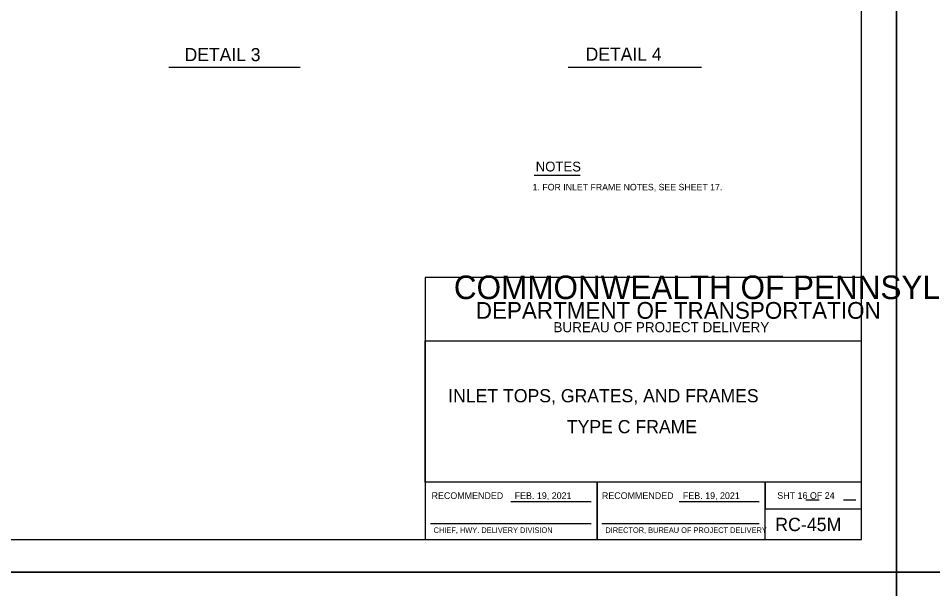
# Model space of a CAD drawing. Extents: x 2087776 to 2104538, y 970919 to 982612.
# Drawn here: x 2094733 to 2096108, y 974792 to 975650 of the extents above; entities that cross this region are included whole.
import ezdxf

# ---------------------------------------------------------------- set-up
doc = ezdxf.new("R2010")
doc.units = 0
doc.layers.add('1', color=7, linetype='Continuous')
doc.layers.add('PLT-BNDY', color=7, linetype='Continuous')

msp = doc.modelspace()

# ---------------------------------------------------------------- linework, layer by layer
at = {"layer": '1'}
for p, q in [((2094959.2, 975576.2), (2095156.5, 975576.2)), ((2095559.8, 975576.2), (2095759.8, 975576.2)), ((2095508.6, 975413.7), (2095577.8, 975413.7)), ((2095473.5, 974923.2), (2095594, 974923.2)), ((2095726.2, 974923.2), (2095846.6, 974923.2)), ((2095916.8, 974925.9), (2095937, 974925.9)), ((2095973.4, 974925.9), (2095992.2, 974925.9)), ((2095352.4, 974890.2), (2095594, 974890.2)), ((2095610.1, 974890.2), (2095846.6, 974890.2))]:
    msp.add_line(p, q, dxfattribs=at)
msp.add_lwpolyline([(2096000.7, 974866.2), (2096000.7, 976716.6), (2093422, 976716.6), (2093422, 974866.2), (2096000.7, 974866.2), (2096000.7, 974952.7), (2095344.6, 974952.7), (2095344.6, 975164.9), (2096000.7, 975164.9), (2096000.7, 975259.9), (2095344.6, 975259.9), (2095344.6, 974866.2), (2095603.1, 974866.2), (2095603.1, 974952.7), (2095603.1, 974866.2), (2095855.7, 974866.2), (2095855.7, 974952.7), (2095855.7, 974912.3), (2096000.7, 974912.3)], dxfattribs=at)
at = {"layer": 'PLT-BNDY'}
for points in [[(2093294, 976765.8), (2096053.2, 976765.8), (2096053.2, 974817), (2093294, 974817)], [(2096053.2, 976765.8), (2098812.4, 976765.8), (2098812.4, 974817), (2096053.2, 974817)], [(2093294, 974817), (2096053.2, 974817), (2096053.2, 972868.2), (2093294, 972868.2)], [(2096053.2, 974817), (2098812.4, 974817), (2098812.4, 972868.2), (2096053.2, 972868.2)]]:
    msp.add_lwpolyline(points, close=True, dxfattribs=at)

# ---------------------------------------------------------------- texts
at = {"layer": '1'}
for s, height, p in [('DETAIL 3', 19.69, (2094982.9, 975585.2)), ('DETAIL 4', 19.69, (2095585.9, 975585.9)), ('NOTES', 14.76, (2095510.8, 975419.4)), ('1. FOR INLET FRAME NOTES, SEE SHEET 17.', 9.843, (2095506.1, 975390.9)), ('COMMONWEALTH OF PENNSYLVANIA', 35.379, (2095387.7, 975227.6)), ('DEPARTMENT OF TRANSPORTATION', 25.211, (2095420.7, 975198)), ('BUREAU OF PROJECT DELIVERY', 15.164, (2095537.4, 975177.8)), ('INLET TOPS, GRATES, AND FRAMES', 19.816, (2095379.2, 975072.5)), ('TYPE C FRAME', 19.816, (2095557.6, 975026)), ('RECOMMENDED', 10, (2095354.2, 974927.2)), ('FEB. 19, 2021', 10, (2095479.1, 974927.2)), ('RECOMMENDED', 10, (2095610.3, 974927.2)), ('FEB. 19, 2021', 10, (2095732.1, 974927.2)), ('SHT 16 OF 24', 10, (2095874, 974927.4)), ('RC-45M', 20, (2095870.8, 974878.9)), ('CHIEF, HWY. DELIVERY DIVISION', 8.333, (2095357.2, 974876.2)), ('DIRECTOR, BUREAU OF PROJECT DELIVERY', 8.333, (2095615.5, 974876.2))]:
    msp.add_text(s, height=height, dxfattribs=at).set_placement(p)

doc.saveas('drawing.dxf')
